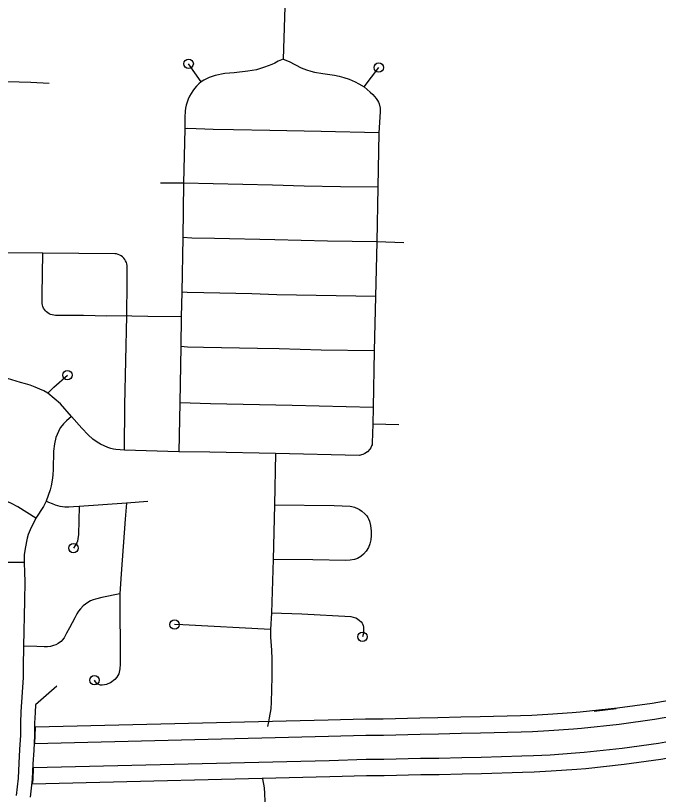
# Model space of a CAD drawing. Extents: x -19 to 366, y -4 to 359.
# Drawn here: x 151.886 to 152.533, y 186.578 to 187.361 of the extents above; entities that cross this region are included whole.
import ezdxf

# ---------------------------------------------------------------- set-up
doc = ezdxf.new("R2010")
doc.units = 0
for name, color, linetype in [('Level 19', 7, 'Continuous'), ('Level 27', 7, 'Continuous'), ('Level 33', 7, 'Continuous'), ('Level 39', 7, 'Continuous'), ('Level 60', 7, 'Continuous')]:
    doc.layers.add(name, color=color, linetype=linetype)

msp = doc.modelspace()

# ---------------------------------------------------------------- linework, layer by layer
at = {"layer": 'Level 19'}
for p, q in [((152.20045, 186.65242), (152.20054, 186.65242)), ((152.20157, 186.61171), (152.20153, 186.61171))]:
    msp.add_line(p, q, dxfattribs=at)
for points in [[(152.63359, 186.69179), (152.61673, 186.68804), (152.60309, 186.68481), (152.58918, 186.68172), (152.57857, 186.67916), (152.5686, 186.677), (152.55841, 186.67505), (152.52616, 186.66931), (152.49126, 186.66451), (152.4537, 186.66043), (152.44586, 186.65971), (152.42142, 186.65804), (152.40538, 186.65728), (152.39395, 186.65691), (152.35332, 186.65572), (152.33392, 186.65542), (152.31086, 186.65473), (152.29252, 186.65448), (152.25573, 186.65359), (152.23789, 186.65345), (152.20045, 186.65242)], [(152.2009, 186.63632), (152.23817, 186.63735), (152.25599, 186.63749), (152.29282, 186.63838), (152.31121, 186.63863), (152.33428, 186.63932), (152.35368, 186.63962), (152.39445, 186.64082), (152.40603, 186.64119), (152.42235, 186.64197), (152.44715, 186.64366), (152.45531, 186.64441), (152.49323, 186.64853), (152.52867, 186.65341), (152.56133, 186.65922), (152.57181, 186.66123), (152.58216, 186.66346), (152.59282, 186.66603), (152.60669, 186.66912), (152.62033, 186.67235), (152.63641, 186.6759)], [(152.20054, 186.65242), (151.90567, 186.64525), (151.9051, 186.62913)], [(152.64243, 186.65204), (152.62584, 186.64835), (152.6122, 186.64512), (152.59838, 186.64205), (152.58764, 186.63946), (152.57673, 186.6371), (152.56581, 186.63501), (152.53251, 186.62908), (152.49624, 186.62409), (152.45777, 186.61991), (152.44912, 186.61911), (152.42377, 186.61739), (152.40701, 186.61659), (152.39521, 186.61621), (152.35423, 186.61501), (152.33484, 186.61471), (152.31175, 186.61402), (152.29329, 186.61376), (152.25638, 186.61287), (152.23861, 186.61273), (152.20157, 186.61171)], [(151.9051, 186.62913), (152.2009, 186.63632)], [(152.20202, 186.59562), (152.23889, 186.59663), (152.25664, 186.59677), (152.29359, 186.59767), (152.3121, 186.59792), (152.33521, 186.59861), (152.35459, 186.59891), (152.3957, 186.60012), (152.40765, 186.60051), (152.4247, 186.60132), (152.45041, 186.60306), (152.45938, 186.60389), (152.4982, 186.60811), (152.53502, 186.61318), (152.56873, 186.61918), (152.57994, 186.62132), (152.59123, 186.62376), (152.60201, 186.62636), (152.6158, 186.62943), (152.62944, 186.63266), (152.64592, 186.63632)], [(152.20153, 186.61171), (151.90391, 186.60448), (151.90335, 186.59239), (151.90277, 186.58835)], [(151.90277, 186.58835), (152.20202, 186.59562)]]:
    msp.add_lwpolyline(points, dxfattribs=at)
at = {"layer": 'Level 27'}
msp.add_lwpolyline([(152.49005, 186.66381), (152.46796, 186.66114)], dxfattribs=at)
at = {"layer": 'Level 33'}
for points in [[(152.15779, 187.40234), (152.15529, 187.31729)], [(152.07257, 187.29463), (152.0601, 187.31273)], [(152.15529, 187.31729), (152.15013, 187.31531), (152.14666, 187.31342), (152.14381, 187.31217), (152.13639, 187.30921), (152.13233, 187.30786), (152.1282, 187.30674), (152.12403, 187.30586), (152.11979, 187.30523), (152.10591, 187.30367), (152.09653, 187.30282), (152.09328, 187.30237), (152.09008, 187.30173), (152.08693, 187.30089), (152.08088, 187.29883), (152.07803, 187.29761), (152.07525, 187.29621), (152.07257, 187.29463)], [(152.15529, 187.31729), (152.16109, 187.31494), (152.17316, 187.30879), (152.17855, 187.30665), (152.18307, 187.30524), (152.1867, 187.30435), (152.19489, 187.30289), (152.20685, 187.30119), (152.21159, 187.30016), (152.21632, 187.29892), (152.22142, 187.29718), (152.22765, 187.2946), (152.23141, 187.29254), (152.23657, 187.28938)], [(152.23657, 187.28938), (152.25126, 187.30892)], [(151.91989, 187.29288), (151.9013, 187.29373), (151.83095, 187.29578)], [(152.07257, 187.29463), (152.07024, 187.29255), (152.06806, 187.29031), (152.06605, 187.28792), (152.06418, 187.2854), (152.06251, 187.28277), (152.06103, 187.28002), (152.05971, 187.27718), (152.05862, 187.27426), (152.05771, 187.27126), (152.05702, 187.26822), (152.05655, 187.26513), (152.05625, 187.25911), (152.05617, 187.24743)], [(152.23657, 187.28938), (152.24267, 187.28429), (152.24525, 187.28189), (152.24718, 187.27984), (152.24871, 187.27792), (152.25002, 187.27585), (152.25091, 187.27411), (152.25158, 187.27229), (152.25255, 187.2682), (152.25271, 187.26456), (152.25251, 187.25914), (152.25149, 187.2433)], [(152.05617, 187.24743), (152.05507, 187.19253)], [(152.25149, 187.2433), (152.19343, 187.2445), (152.1416, 187.24576), (152.10537, 187.24643), (152.08488, 187.24651), (152.05915, 187.24755), (152.05617, 187.24743)], [(152.25149, 187.2433), (152.25053, 187.18846)], [(152.05507, 187.19253), (152.04555, 187.19251), (152.03178, 187.19275)], [(152.05507, 187.19253), (152.05416, 187.1381)], [(152.25053, 187.18846), (152.21286, 187.1888), (152.17636, 187.18964), (152.14448, 187.19065), (152.05507, 187.19253)], [(152.25053, 187.18846), (152.24921, 187.13351)], [(152.05416, 187.1381), (152.05341, 187.08298)], [(152.24921, 187.13351), (152.1999, 187.13433), (152.14686, 187.13565), (152.08614, 187.13689), (152.06315, 187.13747), (152.05416, 187.1381)], [(152.24921, 187.13351), (152.24798, 187.07867)], [(152.27642, 187.13267), (152.24921, 187.13351)], [(151.9136, 187.12228), (151.87254, 187.12266), (151.84432, 187.12323), (151.78777, 187.1237), (151.77817, 187.12399)], [(151.99788, 187.0592), (151.97787, 187.05889), (151.95422, 187.05944), (151.9261, 187.05962), (151.92447, 187.05973), (151.92287, 187.06004), (151.92132, 187.06054), (151.91983, 187.06122), (151.91845, 187.06208), (151.91717, 187.06309), (151.91602, 187.06425), (151.91501, 187.06555), (151.91419, 187.06695), (151.91353, 187.06844), (151.91303, 187.07), (151.91274, 187.07161), (151.91267, 187.08028), (151.9136, 187.12228)], [(151.99788, 187.0592), (151.99841, 187.0928), (151.99829, 187.10973), (151.99798, 187.11138), (151.99745, 187.11299), (151.99675, 187.11451), (151.99587, 187.11594), (151.99482, 187.11725), (151.9936, 187.11842), (151.99226, 187.11944), (151.99079, 187.12028), (151.98926, 187.12093), (151.98763, 187.1214), (151.98597, 187.12165), (151.9136, 187.12228)], [(152.05341, 187.08298), (152.05252, 187.05805)], [(152.24798, 187.07867), (152.14865, 187.0804), (152.12356, 187.08144), (152.07544, 187.08223), (152.05849, 187.08269), (152.05341, 187.08298)], [(152.24798, 187.07867), (152.24659, 187.02386)], [(151.99547, 186.92397), (151.99608, 186.96937), (151.99788, 187.0592)], [(152.05252, 187.05805), (152.01919, 187.05851), (152.00293, 187.05887), (151.99788, 187.0592)], [(152.05252, 187.05805), (152.05215, 187.0284)], [(152.05215, 187.0284), (152.05118, 186.97159)], [(152.24659, 187.02386), (152.19335, 187.02461), (152.15108, 187.02592), (152.12936, 187.02622), (152.07492, 187.02738), (152.0588, 187.02777), (152.05215, 187.0284)], [(152.24659, 187.02386), (152.24551, 186.96713)], [(151.9184, 186.98147), (151.9145, 186.98358), (151.91051, 186.98552), (151.90573, 186.98758), (151.90087, 186.98938), (151.89592, 186.99094), (151.89089, 186.99225), (151.86883, 186.99898), (151.86491, 186.99994), (151.86094, 187.0007), (151.85694, 187.00127), (151.85293, 187.00165), (151.84889, 187.00183), (151.8342, 187.0021), (151.79607, 187.00217), (151.78249, 187.00251), (151.77503, 187.00252)], [(151.9184, 186.98147), (151.9245, 186.98737), (151.93818, 186.99959)], [(151.94226, 186.95798), (151.93118, 186.97052), (151.92488, 186.9761), (151.9184, 186.98147)], [(152.05118, 186.97159), (152.0502, 186.92244)], [(152.24551, 186.96713), (152.16429, 186.96908), (152.08223, 186.97066), (152.05118, 186.97159)], [(152.24551, 186.96713), (152.24545, 186.95024)], [(151.94226, 186.95798), (151.93718, 186.95369), (151.93412, 186.9506), (151.93275, 186.94896), (151.93103, 186.94637), (151.92916, 186.94295), (151.92657, 186.93696), (151.92511, 186.93041), (151.9242, 186.92288), (151.92386, 186.90495), (151.92354, 186.89893), (151.923, 186.89391), (151.92197, 186.88812), (151.92097, 186.88406), (151.91669, 186.87276)], [(151.99547, 186.92397), (151.9869, 186.92466), (151.98443, 186.92506), (151.98183, 186.92573), (151.97876, 186.9268), (151.97507, 186.92839), (151.97156, 186.93015), (151.96821, 186.93213), (151.96381, 186.93523), (151.95906, 186.93954), (151.95265, 186.94633), (151.94226, 186.95798)], [(152.24545, 186.95024), (152.24483, 186.93128), (152.24451, 186.92941), (152.24411, 186.92825), (152.24322, 186.9264), (152.24222, 186.92494)], [(152.27138, 186.9494), (152.24545, 186.95024)], [(152.0502, 186.92244), (151.99547, 186.92397)], [(152.14757, 186.92066), (152.08136, 186.92205), (152.0502, 186.92244)], [(152.14757, 186.92066), (152.1465, 186.86919)], [(152.24222, 186.92494), (152.23995, 186.92248), (152.2374, 186.92063), (152.23525, 186.9197), (152.23149, 186.9188), (152.14757, 186.92066)], [(151.90643, 186.85568), (151.88835, 186.86696), (151.88209, 186.87043), (151.87833, 186.87205), (151.87584, 186.8727), (151.87273, 186.8732), (151.86957, 186.87337), (151.86649, 186.87332), (151.86409, 186.87306), (151.8622, 186.87263), (151.85981, 186.87177), (151.85759, 186.87074), (151.85601, 186.86984), (151.85418, 186.86852), (151.84908, 186.86391), (151.84363, 186.85549), (151.83025, 186.83391), (151.82846, 186.83046), (151.82546, 186.82373), (151.82381, 186.81731), (151.8226, 186.8134), (151.82245, 186.8121), (151.82255, 186.81098)], [(151.91669, 186.87276), (151.91404, 186.86737), (151.90643, 186.85568)], [(151.9501, 186.86746), (151.9443, 186.86689), (151.93947, 186.86675), (151.93568, 186.86686), (151.93099, 186.86744), (151.92631, 186.86875), (151.92307, 186.87014), (151.91963, 186.87132), (151.91669, 186.87276)], [(152.0192, 186.87245), (151.99775, 186.87065)], [(151.9501, 186.86746), (151.94922, 186.83915), (151.94878, 186.83497), (151.94828, 186.83258), (151.94751, 186.83077), (151.94611, 186.82826), (151.9442, 186.82557)], [(151.99775, 186.87065), (151.9501, 186.86746)], [(151.99775, 186.87065), (151.9964, 186.85481), (151.99213, 186.79957), (151.99102, 186.77959)], [(152.1465, 186.86919), (152.14498, 186.814)], [(152.1465, 186.86919), (152.20652, 186.86834), (152.22252, 186.8677), (152.22438, 186.86741), (152.22701, 186.86671), (152.2306, 186.86518), (152.23203, 186.86426), (152.23425, 186.86282), (152.23742, 186.85987), (152.23928, 186.85784), (152.24046, 186.85621), (152.24112, 186.85491), (152.24192, 186.85268), (152.24298, 186.84816), (152.2435, 186.84249), (152.24358, 186.83825), (152.24319, 186.83398), (152.2423, 186.82978), (152.24089, 186.82622), (152.23859, 186.8223), (152.23609, 186.81935), (152.23318, 186.81701), (152.23001, 186.81524), (152.22687, 186.81422), (152.22252, 186.81328), (152.21805, 186.8129), (152.18487, 186.8137), (152.14498, 186.814)], [(151.90643, 186.85568), (151.90072, 186.84387), (151.89882, 186.83911), (151.8977, 186.83551), (151.89565, 186.82499), (151.89477, 186.81881), (151.89454, 186.81695), (151.89457, 186.81092)], [(151.89457, 186.81092), (151.82255, 186.81098)], [(151.89457, 186.81092), (151.89513, 186.8009), (151.89521, 186.79187), (151.89492, 186.77236), (151.89391, 186.72677)], [(152.14498, 186.814), (152.14338, 186.76043)], [(151.99102, 186.77959), (151.97288, 186.77588), (151.96655, 186.77433), (151.96402, 186.77347), (151.96152, 186.77237), (151.95884, 186.77094), (151.95633, 186.76927), (151.95418, 186.76743), (151.95136, 186.76439), (151.94947, 186.76197), (151.94774, 186.75939), (151.94551, 186.75555), (151.94044, 186.74541), (151.93743, 186.73984), (151.93477, 186.73538), (151.93307, 186.73302), (151.93176, 186.73164), (151.9303, 186.73044), (151.92874, 186.72942), (151.92653, 186.7283), (151.92412, 186.7274), (151.92104, 186.72655), (151.91825, 186.72638), (151.9148, 186.72617), (151.90759, 186.72651), (151.89391, 186.72677)], [(151.99102, 186.77959), (151.99134, 186.70869), (151.99103, 186.70401), (151.98985, 186.69914), (151.98801, 186.69562), (151.98576, 186.69332), (151.98141, 186.69013), (151.979, 186.68884), (151.97746, 186.68825), (151.97548, 186.6879), (151.97302, 186.68774), (151.97155, 186.68782), (151.97029, 186.6881), (151.96877, 186.68883), (151.96756, 186.68975), (151.96631, 186.69117), (151.96537, 186.69265)], [(152.14338, 186.76043), (152.14229, 186.74375)], [(152.14338, 186.76043), (152.17404, 186.75933), (152.22305, 186.75662), (152.22564, 186.75622), (152.22813, 186.75537), (152.22986, 186.75444), (152.23209, 186.75273), (152.23356, 186.75129), (152.23449, 186.75012), (152.23502, 186.74919), (152.23561, 186.74768), (152.23598, 186.74616), (152.23611, 186.7427), (152.2359, 186.7401), (152.23485, 186.7364)], [(152.14229, 186.74375), (152.05436, 186.74837), (152.04597, 186.74863)], [(152.14229, 186.74375), (152.14243, 186.73585), (152.14344, 186.72297), (152.14383, 186.71365), (152.14365, 186.69612), (152.14306, 186.67052), (152.14269, 186.66382), (152.14106, 186.65493), (152.14047, 186.65082), (152.13944, 186.64594)], [(151.89391, 186.72677), (151.89376, 186.7064), (151.89355, 186.69531), (151.89148, 186.66088)], [(151.89148, 186.66088), (151.89098, 186.64986), (151.89085, 186.63749), (151.89008, 186.62278)], [(151.89008, 186.62278), (151.88937, 186.60919)], [(151.88937, 186.60919), (151.88859, 186.59424), (151.88663, 186.57669)], [(152.13451, 186.59345), (152.13597, 186.58432), (152.13652, 186.57868), (152.13685, 186.57069), (152.13682, 186.56149), (152.13648, 186.54918), (152.13426, 186.50115), (152.13159, 186.43279)]]:
    msp.add_lwpolyline(points, dxfattribs=at)
for centre in [(152.0601, 187.31273), (152.25126, 187.30892), (151.93818, 186.99959), (151.9442, 186.82557), (152.04597, 186.74863), (152.23485, 186.7364), (151.96537, 186.69265)]:
    msp.add_circle(centre, 0.00473, dxfattribs=at)
at = {"layer": 'Level 39'}
for points in [[(151.92739, 186.68678), (151.90613, 186.66793)], [(151.90613, 186.66793), (151.90566, 186.66003)], [(151.90567, 186.66024), (151.90518, 186.64946), (151.90505, 186.63705), (151.90427, 186.62204), (151.90356, 186.60844)], [(151.90356, 186.60844), (151.90275, 186.59307), (151.90074, 186.57511)]]:
    msp.add_lwpolyline(points, dxfattribs=at)
at = {"layer": 'Level 60'}
for points in [[(154.11585, 1.87092), (153.9063, 10.48743), (153.69602, 19.10409), (153.48501, 27.72087), (153.27327, 36.3378), (153.0608, 44.95486), (152.84759, 53.57206), (152.63366, 62.1894), (152.419, 70.80688), (152.20362, 79.42449), (151.98751, 88.04225), (151.77068, 96.66014), (151.55312, 105.27817), (151.33484, 113.89634), (151.11584, 122.51465), (150.89612, 131.13311), (150.67568, 139.7517), (150.45452, 148.37043), (150.23264, 156.98931), (150.01005, 165.60832), (149.78674, 174.22748), (149.56272, 182.84677), (149.33799, 191.46621), (149.11254, 200.0858), (148.88638, 208.70552), (148.65952, 217.32539), (148.43194, 225.9454), (148.20366, 234.56555), (147.97466, 243.18584), (147.74497, 251.80628), (147.51457, 260.42687), (147.28346, 269.04759), (147.05165, 277.66846), (146.81914, 286.28948), (146.58593, 294.91064), (146.35202, 303.53194), (146.11742, 312.15339), (145.88211, 320.77499), (145.64611, 329.39673), (145.40941, 338.01861), (145.17202, 346.64065)], [(0, 180.89994), (7.12284, 180.90436), (14.24566, 180.9176), (21.36847, 180.93968), (28.49124, 180.97058), (35.61397, 181.01031), (42.73664, 181.05888), (49.85925, 181.11627), (56.98178, 181.18249), (64.10422, 181.25754), (71.22656, 181.34142), (78.3488, 181.43413), (85.47091, 181.53567), (92.5929, 181.64603), (99.71474, 181.76523), (106.83643, 181.89325), (113.95795, 182.0301), (121.0793, 182.17578), (128.20046, 182.33029), (135.32143, 182.49362), (142.44218, 182.66579), (149.56272, 182.84677), (156.68303, 183.03659), (163.8031, 183.23523), (170.92291, 183.4427), (178.04247, 183.65899), (185.16175, 183.88411), (192.28074, 184.11805), (199.39944, 184.36082), (206.51784, 184.61242), (213.63591, 184.87283), (220.75366, 185.14207), (227.87107, 185.42014), (234.98813, 185.70702), (242.10483, 186.00273), (249.22115, 186.30726), (256.33709, 186.62061), (263.45264, 186.94279), (270.56779, 187.27378), (277.68251, 187.61359), (284.79682, 187.96222), (291.91068, 188.31967), (299.02409, 188.68594), (306.13705, 189.06103), (313.24954, 189.44494), (320.36154, 189.83766), (327.47305, 190.23919), (334.58406, 190.64954), (341.69455, 191.06871)]]:
    msp.add_spline(points, degree=3, dxfattribs=at)

doc.saveas('drawing.dxf')
